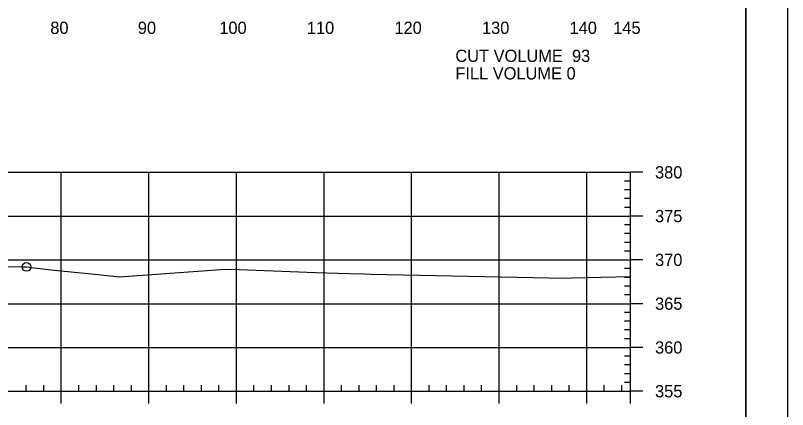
# Model space of a CAD drawing. Extents: x 1359801 to 1362404, y 372415 to 374228.
# Drawn here: x 1360662.3 to 1360750.5, y 373695.8 to 373740.8 of the extents above; entities that cross this region are included whole.
import ezdxf

# ---------------------------------------------------------------- set-up
doc = ezdxf.new("R2010")
doc.units = 0
for name, color, linetype in [('S_DRG_PT_SYM', 7, 'Continuous'), ('S_MAILBOX', 7, 'Continuous'), ('S_PRIMARY_CTL', 7, 'Continuous'), ('S_SHOULDER', 7, 'Continuous'), ('S_UTL_PT_SYM', 7, 'Continuous'), ('S_WATER_UTILITIES', 7, 'Continuous')]:
    doc.layers.add(name, color=color, linetype=linetype)

msp = doc.modelspace()

# ---------------------------------------------------------------- linework, layer by layer
at = {"layer": 'S_DRG_PT_SYM'}
msp.add_lwpolyline([(1360660.458, 373712.174), (1360663.128, 373712.136), (1360663.551, 373712.131), (1360664.445, 373712.026), (1360666.698, 373711.773), (1360671.724, 373711.26), (1360674.16, 373711.015), (1360685.758, 373711.82), (1360686.845, 373711.89), (1360696.59, 373711.511), (1360700.348, 373711.365), (1360702.151, 373711.332), (1360702.886, 373711.301), (1360715.892, 373711.04), (1360725.022, 373710.862), (1360725.786, 373710.869), (1360732.53, 373711.037)], dxfattribs=at)
at = {"layer": 'S_MAILBOX'}
for p, q in [((1360442.53, 373722.936), (1360732.53, 373722.936)), ((1360667.53, 373697.936), (1360667.53, 373722.936)), ((1360677.53, 373697.936), (1360677.53, 373722.936)), ((1360687.53, 373697.936), (1360687.53, 373722.936)), ((1360697.53, 373697.936), (1360697.53, 373722.936)), ((1360707.53, 373697.936), (1360707.53, 373722.936)), ((1360717.53, 373697.936), (1360717.53, 373722.936)), ((1360727.53, 373697.936), (1360727.53, 373722.936)), ((1360732.53, 373697.936), (1360732.53, 373722.936)), ((1360442.53, 373717.936), (1360732.53, 373717.936)), ((1360442.53, 373712.936), (1360732.53, 373712.936)), ((1360442.53, 373707.936), (1360732.53, 373707.936)), ((1360442.53, 373702.936), (1360732.53, 373702.936)), ((1360442.53, 373697.936), (1360732.53, 373697.936))]:
    msp.add_line(p, q, dxfattribs=at)
at = {"layer": 'S_SHOULDER'}
for points in [[(1360417.123, 373801.29), (1360750.463, 373801.29), (1360750.463, 373587.953), (1360417.123, 373587.953)], [(1360663.45, 373797.396), (1360663.45, 373787.516), (1360699.182, 373787.516), (1360699.182, 373784.596), (1360722.382, 373784.596), (1360722.382, 373760.263), (1360745.71, 373760.263), (1360745.71, 373591.936), (1360429.53, 373591.936), (1360429.53, 373797.396)]]:
    msp.add_lwpolyline(points, close=True, dxfattribs=at)
msp.add_circle((1360663.551, 373712.131), 0.5, dxfattribs=at)
at = {"layer": 'S_UTL_PT_SYM'}
msp.add_line((1360745.71, 373591.936), (1360745.71, 373797.396), dxfattribs=at)
at = {"layer": 'S_WATER_UTILITIES'}
for p, q in [((1360732.53, 373697.936), (1360732.53, 373722.936)), ((1360733.93, 373722.936), (1360732.53, 373722.936)), ((1360732.53, 373721.936), (1360731.83, 373721.936)), ((1360732.53, 373720.936), (1360731.83, 373720.936)), ((1360732.53, 373719.936), (1360731.83, 373719.936)), ((1360732.53, 373718.936), (1360731.83, 373718.936)), ((1360733.93, 373717.936), (1360732.53, 373717.936)), ((1360732.53, 373716.936), (1360731.83, 373716.936)), ((1360732.53, 373715.936), (1360731.83, 373715.936)), ((1360732.53, 373714.936), (1360731.83, 373714.936)), ((1360732.53, 373713.936), (1360731.83, 373713.936)), ((1360733.93, 373712.936), (1360732.53, 373712.936)), ((1360732.53, 373711.936), (1360731.83, 373711.936)), ((1360732.53, 373710.936), (1360731.83, 373710.936)), ((1360732.53, 373709.936), (1360731.83, 373709.936)), ((1360732.53, 373708.936), (1360731.83, 373708.936)), ((1360733.93, 373707.936), (1360732.53, 373707.936)), ((1360732.53, 373706.936), (1360731.83, 373706.936)), ((1360732.53, 373705.936), (1360731.83, 373705.936)), ((1360732.53, 373704.936), (1360731.83, 373704.936)), ((1360732.53, 373703.936), (1360731.83, 373703.936)), ((1360733.93, 373702.936), (1360732.53, 373702.936)), ((1360732.53, 373701.936), (1360731.83, 373701.936)), ((1360732.53, 373700.936), (1360731.83, 373700.936)), ((1360732.53, 373699.936), (1360731.83, 373699.936)), ((1360732.53, 373698.936), (1360731.83, 373698.936)), ((1360442.53, 373697.936), (1360732.53, 373697.936)), ((1360663.53, 373697.936), (1360663.53, 373698.636)), ((1360665.53, 373697.936), (1360665.53, 373698.636)), ((1360667.53, 373696.536), (1360667.53, 373697.936)), ((1360669.53, 373697.936), (1360669.53, 373698.636)), ((1360671.53, 373697.936), (1360671.53, 373698.636)), ((1360673.53, 373697.936), (1360673.53, 373698.636)), ((1360675.53, 373697.936), (1360675.53, 373698.636)), ((1360677.53, 373696.536), (1360677.53, 373697.936)), ((1360679.53, 373697.936), (1360679.53, 373698.636)), ((1360681.53, 373697.936), (1360681.53, 373698.636)), ((1360683.53, 373697.936), (1360683.53, 373698.636)), ((1360685.53, 373697.936), (1360685.53, 373698.636)), ((1360687.53, 373696.536), (1360687.53, 373697.936)), ((1360689.53, 373697.936), (1360689.53, 373698.636)), ((1360691.53, 373697.936), (1360691.53, 373698.636)), ((1360693.53, 373697.936), (1360693.53, 373698.636)), ((1360695.53, 373697.936), (1360695.53, 373698.636)), ((1360697.53, 373696.536), (1360697.53, 373697.936)), ((1360699.53, 373697.936), (1360699.53, 373698.636)), ((1360701.53, 373697.936), (1360701.53, 373698.636)), ((1360703.53, 373697.936), (1360703.53, 373698.636)), ((1360705.53, 373697.936), (1360705.53, 373698.636)), ((1360707.53, 373696.536), (1360707.53, 373697.936)), ((1360709.53, 373697.936), (1360709.53, 373698.636)), ((1360711.53, 373697.936), (1360711.53, 373698.636)), ((1360713.53, 373697.936), (1360713.53, 373698.636)), ((1360715.53, 373697.936), (1360715.53, 373698.636)), ((1360717.53, 373696.536), (1360717.53, 373697.936)), ((1360719.53, 373697.936), (1360719.53, 373698.636)), ((1360721.53, 373697.936), (1360721.53, 373698.636)), ((1360723.53, 373697.936), (1360723.53, 373698.636)), ((1360725.53, 373697.936), (1360725.53, 373698.636)), ((1360727.53, 373696.536), (1360727.53, 373697.936)), ((1360729.53, 373697.936), (1360729.53, 373698.636)), ((1360731.53, 373697.936), (1360731.53, 373698.636)), ((1360732.53, 373696.536), (1360732.53, 373697.936)), ((1360733.93, 373697.936), (1360732.53, 373697.936))]:
    msp.add_line(p, q, dxfattribs=at)

# ---------------------------------------------------------------- texts
at = {"layer": 'S_PRIMARY_CTL'}
for s, p in [('80', (1360666.269, 373738.736)), ('90', (1360676.269, 373738.736)), ('100', (1360685.569, 373738.736)), ('110', (1360695.569, 373738.736)), ('120', (1360705.569, 373738.736)), ('130', (1360715.569, 373738.736)), ('140', (1360725.569, 373738.736)), ('145', (1360730.556, 373738.736)), ('CUT VOLUME  93', (1360712.53, 373735.536)), ('FILL VOLUME 0', (1360712.53, 373733.536)), ('380', (1360735.33, 373722.236)), ('375', (1360735.33, 373717.236)), ('370', (1360735.33, 373712.236)), ('365', (1360735.33, 373707.236)), ('360', (1360735.33, 373702.236)), ('355', (1360735.33, 373697.236))]:
    msp.add_text(s, height=1.4, dxfattribs=at).set_placement(p)

doc.saveas('drawing.dxf')
